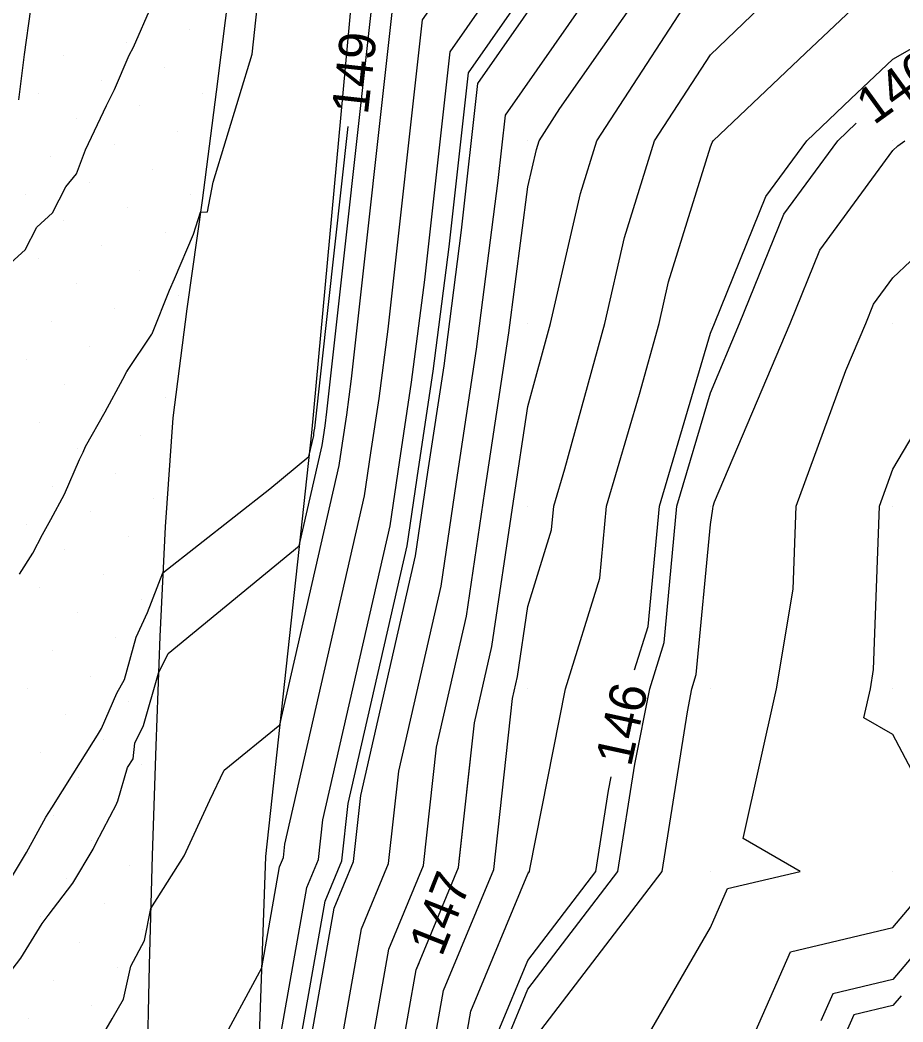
# Model space of a CAD drawing. Extents: x 2354170 to 2357230, y 866100 to 868290.
# Drawn here: x 2355362.2 to 2355410.5, y 867171.8 to 867226.6 of the extents above; entities that cross this region are included whole.
import ezdxf

# ---------------------------------------------------------------- set-up
doc = ezdxf.new("R2010")
doc.units = 0
for name, color, linetype in [('Default', 7, 'Continuous'), ('DTM Contours Major', 7, 'Continuous'), ('DTM Contours Minor', 7, 'Continuous'), ('DTM Contours Minor Text', 7, 'Continuous'), ('Exist DTM Breakline', 7, 'Continuous'), ('Exist DTM QL2 LIDAR Elevation Point', 7, 'Continuous'), ('Exist DTM Scan Elevation Point', 7, 'Continuous'), ('Exist Roads EOP', 7, 'Continuous'), ('PH Exist DTM Breakline', 7, 'Continuous')]:
    doc.layers.add(name, color=color, linetype=linetype)

msp = doc.modelspace()

# ---------------------------------------------------------------- linework, layer by layer
at = {"layer": 'Default'}
for points in [[(2355370.557, 867165.746), (2355375.405, 867174.741), (2355376.382, 867180.259), (2355376.597, 867180.777), (2355376.677, 867181.508), (2355381.041, 867200.582), (2355381.387, 867202.925), (2355381.839, 867205.905), (2355382.327, 867209.695), (2355384.208, 867226.625), (2355386.929, 867230.523), (2355388.701, 867234.638), (2355393.124, 867247.992), (2355394.731, 867252.659), (2355399.862, 867259.996)], [(2355377.743, 867159.207), (2355380.873, 867176.874), (2355382.353, 867180.448), (2355382.906, 867185.492), (2355385.226, 867195.632), (2355386.068, 867201.338), (2355387.169, 867208.596), (2355388.357, 867217.83), (2355388.755, 867221.412), (2355394.899, 867230.212), (2355398.899, 867239.5), (2355399.322, 867240.775), (2355399.976, 867242.676), (2355405.704, 867250.013), (2355408.178, 867251.812), (2355409.976, 867253.196), (2355413.63, 867256.36), (2355418.461, 867260.014)], [(2355379.755, 867160.984), (2355382.37, 867175.746), (2355384.272, 867180.339), (2355384.983, 867186.82), (2355386.621, 867193.981), (2355387.629, 867200.809), (2355388.946, 867209.493), (2355389.976, 867217.497), (2355390.446, 867219.543), (2355390.592, 867220.013), (2355391.737, 867221.775), (2355397.555, 867230.108), (2355399.976, 867235.729), (2355401.905, 867238.084), (2355402.992, 867240.013), (2355409.976, 867248.206), (2355411.078, 867248.912), (2355411.947, 867250.013), (2355416.25, 867253.74), (2355419.976, 867256.558), (2355425.812, 867260.014)], [(2355366.506, 867170.712), (2355367.211, 867171.95), (2355367.839, 867173.026), (2355368.234, 867174.816), (2355368.984, 867176.233), (2355369.332, 867177.975), (2355371.163, 867180.868), (2355372.558, 867183.911), (2355373.355, 867185.546), (2355376.4, 867188.045), (2355379.646, 867202.233), (2355379.826, 867203.454), (2355380.062, 867205.007), (2355380.316, 867206.984), (2355382.692, 867228.363), (2355384.273, 867230.627), (2355385.302, 867233.017), (2355391.058, 867250.398), (2355392.265, 867253.902), (2355396.118, 867259.412)], [(2355386.227, 867180.566), (2355387.059, 867188.147), (2355388.016, 867192.331), (2355389.189, 867200.28), (2355389.976, 867205.465), (2355391.225, 867210.013), (2355392.861, 867217.128), (2355393.753, 867220.013), (2355399.976, 867229.582), (2355400.197, 867229.792), (2355400.431, 867230.013), (2355404.729, 867235.26), (2355407.407, 867240.013), (2355409.976, 867243.028), (2355414.235, 867245.755), (2355417.593, 867250.013), (2355418.87, 867251.12), (2355419.976, 867251.956), (2355424.739, 867254.776), (2355429.976, 867257.979), (2355431.393, 867258.597), (2355436.06, 867259.47)], [(2355374.979, 867162.763), (2355377.879, 867179.131), (2355378.515, 867180.667), (2355378.753, 867182.836), (2355382.436, 867198.932), (2355382.947, 867202.396), (2355383.616, 867206.802), (2355384.337, 867212.407), (2355385.724, 867224.888), (2355389.586, 867230.419), (2355392.101, 867236.258), (2355395.19, 867245.587), (2355397.197, 867251.415), (2355399.976, 867255.389), (2355402.654, 867257.336)], [(2355377.11, 867165.213), (2355379.376, 867178.002), (2355380.434, 867180.558), (2355380.83, 867184.164), (2355383.831, 867197.282), (2355384.508, 867201.867), (2355385.393, 867207.699), (2355386.347, 867215.118), (2355387.24, 867223.15), (2355392.242, 867230.316), (2355395.5, 867237.879), (2355397.256, 867243.181), (2355399.663, 867250.172), (2355399.976, 867250.62), (2355405.416, 867254.574), (2355408.46, 867256.917)], [(2355383.778, 867164.538), (2355385.364, 867173.489), (2355388.109, 867180.119), (2355389.135, 867189.475), (2355389.411, 867190.681), (2355389.976, 867194.507), (2355391.285, 867198.704), (2355391.408, 867200.013), (2355392.007, 867202.044), (2355394.195, 867210.013), (2355395.276, 867214.713), (2355396.915, 867220.013), (2355399.976, 867224.721), (2355402.69, 867227.3), (2355405.568, 867230.013), (2355407.553, 867232.436), (2355409.976, 867236.738), (2355411.34, 867238.649)], [(2355385.79, 867166.315), (2355386.861, 867172.36), (2355389.976, 867179.884), (2355390.074, 867180.013), (2355390.093, 867180.129), (2355392.037, 867190.013), (2355393.925, 867196.064), (2355394.295, 867200.013), (2355396.102, 867206.139), (2355397.166, 867210.013), (2355397.691, 867212.298), (2355399.976, 867219.689), (2355400.069, 867219.92), (2355400.138, 867220.013), (2355405.183, 867224.807), (2355409.976, 867229.326), (2355410.414, 867229.575), (2355410.77, 867230.013)], [(2355362.146, 867196.284), (2355362.868, 867197.433), (2355363.395, 867198.455), (2355363.859, 867199.285), (2355364.596, 867200.658), (2355365.431, 867202.562), (2355365.634, 867202.969), (2355365.753, 867203.279), (2355366.838, 867205.17), (2355367.803, 867206.964), (2355368.025, 867207.382), (2355369.388, 867209.431), (2355369.407, 867209.465), (2355369.43, 867209.505), (2355370.348, 867211.84), (2355370.634, 867212.452), (2355371.671, 867214.894), (2355372.047, 867216.099), (2355372.433, 867216.117), (2355372.741, 867217.745), (2355374.878, 867224.762), (2355375.356, 867229.167)], [(2355361.041, 867212.779), (2355362.451, 867214.043), (2355363.093, 867215.283), (2355363.95, 867216.074), (2355364.674, 867217.491), (2355365.265, 867218.201), (2355365.761, 867219.517), (2355366.248, 867220.548), (2355366.898, 867221.937), (2355367.337, 867222.826), (2355368.138, 867224.704), (2355368.374, 867225.137), (2355369.384, 867227.444)], [(2355395.822, 867191.042), (2355396.565, 867193.424), (2355397.183, 867200.013), (2355399.976, 867209.485), (2355400.2, 867210.013), (2355403.02, 867216.97), (2355405.254, 867220.013), (2355407.675, 867222.314), (2355409.976, 867224.483), (2355413.501, 867226.489)], [(2355361.313, 867179.031), (2355362.514, 867181.052), (2355363.573, 867182.99), (2355363.752, 867183.23), (2355363.902, 867183.495), (2355365.072, 867185.355), (2355366.2, 867187.133), (2355366.403, 867187.472), (2355366.627, 867187.835), (2355367.464, 867189.768), (2355367.884, 867190.521), (2355368.528, 867192.831), (2355369.152, 867194.195), (2355369.994, 867196.366), (2355375.848, 867200.966), (2355377.985, 867202.719), (2355378.251, 867203.883), (2355378.266, 867203.983), (2355378.285, 867204.11), (2355378.306, 867204.272), (2355380.142, 867220.793)], [(2355389.976, 867170.396), (2355397.332, 867180.013), (2355398.717, 867188.753), (2355398.964, 867190.013), (2355399.205, 867190.784), (2355399.976, 867199.009), (2355400.119, 867199.87), (2355400.124, 867200.013), (2355400.21, 867200.247), (2355404.345, 867210.013), (2355405.97, 867214.02), (2355409.976, 867219.476), (2355410.252, 867219.737), (2355410.632, 867220.013)], [(2355395.973, 867170.013), (2355399.976, 867176.946), (2355400.915, 867179.074), (2355404.889, 867180.013), (2355401.771, 867181.807), (2355403.608, 867190.013), (2355404.517, 867195.471), (2355404.68, 867200.013), (2355407.401, 867207.438), (2355408.491, 867210.013), (2355408.92, 867211.07), (2355409.976, 867212.509), (2355413.834, 867216.155)], [(2355412.567, 867182.604), (2355409.976, 867187.501), (2355408.382, 867188.419), (2355408.739, 867190.013), (2355408.916, 867191.073), (2355409.235, 867200.013), (2355409.976, 867202.036), (2355414.708, 867210.013)], [(2355374.363, 867088.395), (2355374.701, 867090.407), (2355375.254, 867092.8), (2355376.411, 867099.057), (2355376.783, 867100.806), (2355378.865, 867109.328), (2355378.977, 867109.914), (2355379.073, 867110.399), (2355379.373, 867111.094), (2355381.449, 867120.894), (2355382.738, 867126.38), (2355384.762, 867132.28), (2355385.726, 867139.172), (2355386.179, 867146.861), (2355386.581, 867151.475), (2355388.062, 867159.58), (2355387.802, 867168.092), (2355388.358, 867171.232), (2355389.976, 867175.14), (2355393.703, 867180.013), (2355394.405, 867184.441), (2355394.551, 867185.184)], [(2355401.902, 867170.013), (2355404.374, 867175.615), (2355409.976, 867176.939), (2355411.38, 867178.609)], [(2355381.767, 867162.761), (2355383.867, 867174.617), (2355384.025, 867174.999)], [(2355410.422, 867173.193), (2355409.976, 867172.663), (2355407.832, 867172.156), (2355406.887, 867170.013), (2355399.976, 867162.625), (2355398.598, 867160.012), (2355398.111, 867158.148), (2355397.378, 867150.012), (2355395.634, 867144.355), (2355395.254, 867140.012), (2355393.992, 867134.028), (2355392.983, 867130.012), (2355392.087, 867127.901), (2355390.061, 867120.012), (2355389.976, 867119.477), (2355388.51, 867110.012), (2355388.07, 867108.106), (2355386.64, 867100.012), (2355385.872, 867095.908), (2355384.748, 867090.012), (2355383.773, 867083.809), (2355383.727, 867080.011), (2355383.71, 867079.942)]]:
    msp.add_lwpolyline(points, dxfattribs=at)
at = {"layer": 'DTM Contours Major'}
msp.add_lwpolyline([(2355461.656, 867241.511), (2355459.977, 867241.772), (2355457.728, 867242.262), (2355449.977, 867240.155), (2355449.717, 867240.013), (2355439.976, 867232.439), (2355437.413, 867230.013), (2355434.443, 867225.546), (2355429.976, 867220.346), (2355429.691, 867220.013), (2355424.469, 867215.521), (2355419.976, 867210.309), (2355419.805, 867210.184), (2355419.624, 867210.013), (2355419.109, 867209.146), (2355413.032, 867200.013), (2355412.686, 867192.722), (2355412.321, 867190.013), (2355414.97, 867185.006), (2355413.571, 867180.013), (2355412.682, 867177.307), (2355409.976, 867174.088), (2355406.679, 867173.309), (2355406.029, 867171.834)], dxfattribs=at)
at = {"layer": 'DTM Contours Minor'}
for points in [[(2355375.061, 867156.837), (2355378.877, 867178.378), (2355379.795, 867180.594), (2355380.138, 867183.721), (2355383.366, 867197.832), (2355383.988, 867202.043), (2355384.8, 867207.4), (2355385.677, 867214.215), (2355386.734, 867223.729), (2355391.357, 867230.35), (2355394.367, 867237.339), (2355396.567, 867243.983), (2355397.865, 867247.751)], [(2355381.767, 867162.761), (2355383.867, 867174.617), (2355386.19, 867180.229), (2355387.059, 867188.147), (2355388.016, 867192.331), (2355389.189, 867200.28), (2355389.976, 867205.465), (2355391.225, 867210.013), (2355392.861, 867217.128), (2355393.753, 867220.013), (2355399.976, 867229.582), (2355400.197, 867229.792), (2355400.431, 867230.013), (2355404.058, 867234.441)], [(2355360.766, 867173.398), (2355362.213, 867175.256), (2355363.388, 867177.164), (2355363.543, 867177.374), (2355363.703, 867177.604), (2355365.062, 867179.366), (2355366.168, 867181.23), (2355366.321, 867181.531), (2355367.463, 867183.726), (2355367.47, 867183.755), (2355367.518, 867183.879), (2355368.06, 867185.708), (2355368.361, 867186.177), (2355368.457, 867187.025), (2355368.928, 867188.001), (2355369.756, 867190.861), (2355370.281, 867191.939), (2355377.457, 867197.828), (2355378.716, 867203.333), (2355378.786, 867203.807), (2355378.878, 867204.409), (2355378.976, 867205.176), (2355381.682, 867229.521)], [(2355388.857, 867170.856), (2355389.976, 867173.559), (2355394.913, 867180.013), (2355395.842, 867185.879), (2355396.655, 867190.013), (2355397.445, 867192.544), (2355398.145, 867200.013), (2355399.976, 867206.221), (2355401.581, 867210.013), (2355404.003, 867215.986), (2355406.96, 867220.013), (2355407.971, 867220.974)]]:
    msp.add_lwpolyline(points, dxfattribs=at)
at = {"layer": 'Exist DTM Breakline'}
msp.add_lwpolyline([(2355362.111, 867222.252), (2355362.414, 867224.734), (2355362.756, 867227.21), (2355363.099, 867229.686), (2355363.442, 867232.163), (2355363.793, 867234.638), (2355364.17, 867237.109), (2355364.547, 867239.581), (2355364.923, 867242.052), (2355365.315, 867244.521), (2355365.753, 867246.983), (2355366.19, 867249.444), (2355366.628, 867251.905), (2355367.079, 867254.364), (2355367.578, 867256.814), (2355368.076, 867259.264), (2355368.575, 867261.714), (2355369.089, 867264.16), (2355369.643, 867266.566)], dxfattribs=at)
at = {"layer": 'Exist DTM QL2 LIDAR Elevation Point'}
for p, q in [((2355389.976, 867220.013), (2355389.976, 867220.013)), ((2355399.976, 867220.013), (2355399.976, 867220.013)), ((2355409.976, 867220.013), (2355409.976, 867220.013)), ((2355389.976, 867210.013), (2355389.976, 867210.013)), ((2355399.976, 867210.013), (2355399.976, 867210.013)), ((2355409.976, 867210.013), (2355409.976, 867210.013)), ((2355389.976, 867200.013), (2355389.976, 867200.013)), ((2355399.976, 867200.013), (2355399.976, 867200.013)), ((2355409.976, 867200.013), (2355409.976, 867200.013)), ((2355389.976, 867190.013), (2355389.976, 867190.013)), ((2355399.976, 867190.013), (2355399.976, 867190.013)), ((2355409.976, 867190.013), (2355409.976, 867190.013)), ((2355389.976, 867180.013), (2355389.976, 867180.013)), ((2355399.976, 867180.013), (2355399.976, 867180.013)), ((2355409.976, 867180.013), (2355409.976, 867180.013))]:
    msp.add_line(p, q, dxfattribs=at)
at = {"layer": 'Exist DTM Scan Elevation Point'}
for p, q in [((2355362.45, 867226.059), (2355362.45, 867226.059)), ((2355371.464, 867226.09), (2355371.464, 867226.09)), ((2355368, 867225.385), (2355368, 867225.385)), ((2355364.535, 867224.679), (2355364.535, 867224.679)), ((2355370.085, 867224.005), (2355370.085, 867224.005)), ((2355366.62, 867223.3), (2355366.62, 867223.3)), ((2355363.156, 867222.594), (2355363.156, 867222.594)), ((2355372.17, 867222.626), (2355372.17, 867222.626)), ((2355368.705, 867221.92), (2355368.705, 867221.92)), ((2355365.241, 867221.215), (2355365.241, 867221.215)), ((2355370.79, 867220.541), (2355370.79, 867220.541)), ((2355367.326, 867219.835), (2355367.326, 867219.835)), ((2355363.861, 867219.13), (2355363.861, 867219.13)), ((2355369.411, 867218.456), (2355369.411, 867218.456)), ((2355365.946, 867217.75), (2355365.946, 867217.75)), ((2355362.482, 867217.045), (2355362.482, 867217.045)), ((2355371.496, 867217.076), (2355371.496, 867217.076)), ((2355368.031, 867216.371), (2355368.031, 867216.371)), ((2355364.567, 867215.665), (2355364.567, 867215.665)), ((2355370.116, 867214.991), (2355370.116, 867214.991)), ((2355366.652, 867214.286), (2355366.652, 867214.286)), ((2355363.187, 867213.58), (2355363.187, 867213.58)), ((2355368.737, 867212.906), (2355368.737, 867212.906)), ((2355365.272, 867212.201), (2355365.272, 867212.201)), ((2355370.822, 867211.527), (2355370.822, 867211.527)), ((2355367.357, 867210.821), (2355367.357, 867210.821)), ((2355363.893, 867210.116), (2355363.893, 867210.116)), ((2355369.442, 867209.442), (2355369.442, 867209.442)), ((2355365.978, 867208.736), (2355365.978, 867208.736)), ((2355362.514, 867208.031), (2355362.514, 867208.031)), ((2355368.063, 867207.357), (2355368.063, 867207.357)), ((2355364.599, 867206.651), (2355364.599, 867206.651)), ((2355370.148, 867205.978), (2355370.148, 867205.978)), ((2355366.684, 867205.272), (2355366.684, 867205.272)), ((2355363.219, 867204.566), (2355363.219, 867204.566)), ((2355368.769, 867203.893), (2355368.769, 867203.893)), ((2355365.304, 867203.187), (2355365.304, 867203.187)), ((2355367.389, 867201.808), (2355367.389, 867201.808)), ((2355363.925, 867201.102), (2355363.925, 867201.102)), ((2355369.474, 867200.428), (2355369.474, 867200.428)), ((2355366.01, 867199.723), (2355366.01, 867199.723)), ((2355362.545, 867199.017), (2355362.545, 867199.017)), ((2355368.095, 867198.343), (2355368.095, 867198.343)), ((2355364.63, 867197.638), (2355364.63, 867197.638)), ((2355366.715, 867196.258), (2355366.715, 867196.258)), ((2355363.251, 867195.553), (2355363.251, 867195.553)), ((2355368.8, 867194.879), (2355368.8, 867194.879)), ((2355365.336, 867194.173), (2355365.336, 867194.173)), ((2355367.421, 867192.794), (2355367.421, 867192.794)), ((2355363.956, 867192.088), (2355363.956, 867192.088)), ((2355366.041, 867190.709), (2355366.041, 867190.709)), ((2355362.577, 867190.003), (2355362.577, 867190.003)), ((2355368.126, 867189.329), (2355368.126, 867189.329)), ((2355364.662, 867188.624), (2355364.662, 867188.624)), ((2355366.747, 867187.244), (2355366.747, 867187.244)), ((2355363.283, 867186.539), (2355363.283, 867186.539)), ((2355368.832, 867185.865), (2355368.832, 867185.865)), ((2355365.367, 867185.159), (2355365.367, 867185.159)), ((2355367.452, 867183.78), (2355367.452, 867183.78)), ((2355363.988, 867183.074), (2355363.988, 867183.074)), ((2355366.073, 867181.695), (2355366.073, 867181.695)), ((2355362.609, 867180.989), (2355362.609, 867180.989)), ((2355368.158, 867180.316), (2355368.158, 867180.316)), ((2355364.694, 867179.61), (2355364.694, 867179.61)), ((2355366.779, 867178.231), (2355366.779, 867178.231)), ((2355363.314, 867177.525), (2355363.314, 867177.525)), ((2355368.864, 867176.851), (2355368.864, 867176.851)), ((2355365.399, 867176.146), (2355365.399, 867176.146)), ((2355367.484, 867174.766), (2355367.484, 867174.766)), ((2355364.02, 867174.061), (2355364.02, 867174.061)), ((2355366.105, 867172.681), (2355366.105, 867172.681)), ((2355362.64, 867171.976), (2355362.64, 867171.976))]:
    msp.add_line(p, q, dxfattribs=at)
at = {"layer": 'Exist Roads EOP'}
msp.add_lwpolyline([(2355386.885, 867280.998), (2355385.323, 867275.205), (2355383.904, 867269.375), (2355382.486, 867263.545), (2355381.006, 867257.731), (2355379.484, 867251.927), (2355377.98, 867246.118), (2355376.51, 867240.301), (2355375.056, 867234.48), (2355373.658, 867228.646), (2355372.911, 867222.694), (2355372.138, 867216.744), (2355371.298, 867210.803), (2355370.535, 867204.852), (2355370.111, 867198.868), (2355369.832, 867192.874), (2355369.606, 867186.878), (2355369.411, 867180.881), (2355369.247, 867174.884), (2355369.119, 867168.885)], dxfattribs=at)
at = {"layer": 'PH Exist DTM Breakline'}
msp.add_lwpolyline([(2355399.49, 867297.714), (2355394.262, 867288.372), (2355386.998, 867269.166), (2355384.828, 867257.653), (2355380.592, 867230.771), (2355378.127, 867204.03), (2355375.621, 867180.833), (2355374.759, 867156.571), (2355374.164, 867136.888), (2355373.456, 867121.721)], dxfattribs=at)

# ---------------------------------------------------------------- texts
at = {"layer": 'Default'}
for s, rotation, p in [('149', 83.6589, (2355381.216, 867221.402)), ('146', 77.7561, (2355395.625, 867185.691)), ('147', 68.4181, (2355385.265, 867175.287))]:
    msp.add_text(s, height=2, rotation=rotation, dxfattribs=at).set_placement(p)
at = {"layer": 'DTM Contours Minor Text'}
msp.add_text('146', height=2, rotation=35.9548, dxfattribs=at).set_placement((2355408.931, 867220.842))

doc.saveas('drawing.dxf')
